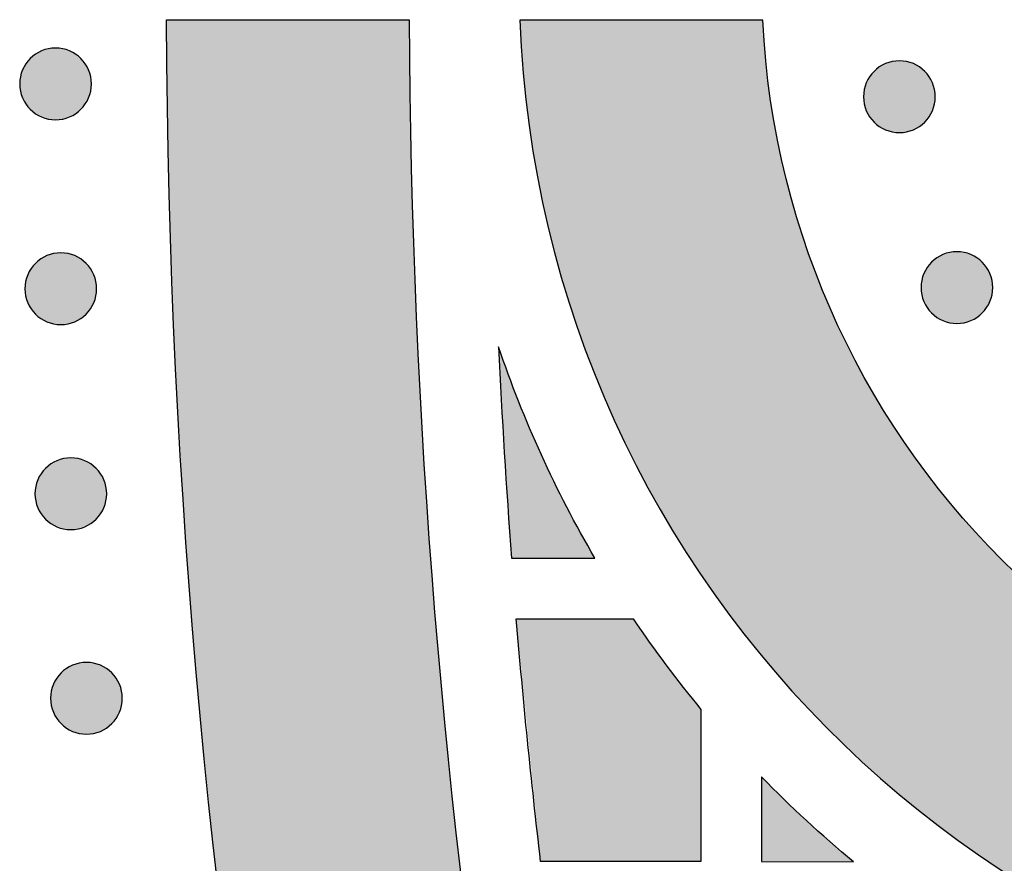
# Model space of a CAD drawing. Header units: millimetres. Extents: x -3873 to -97, y 912 to 4165.
# Tile 410 of 656: x -2050 to -2001, y 2865 to 2906. Entities that reach past the tile are written whole.
import ezdxf

# ---------------------------------------------------------------- set-up
doc = ezdxf.new("R2010")
doc.units = ezdxf.units.MM
doc.layers.add('pattern', color=7, linetype='Continuous', true_color=0x000000)

msp = doc.modelspace()

# ---------------------------------------------------------------- hatches: boundary and pattern name
at = {"layer": 'pattern'}
for points in [[(-2030.459, 2906.394), (-2030.363, 2899.21), (-2030.128, 2892.009), (-2029.755, 2884.794), (-2029.241, 2877.571), (-2028.587, 2870.343), (-2027.792, 2863.113), (-2026.854, 2855.887), (-2025.775, 2848.667), (-2024.554, 2841.46), (-2023.191, 2834.267), (-2021.686, 2827.095), (-2020.04, 2819.946), (-2018.253, 2812.826), (-2016.326, 2805.738), (-2014.261, 2798.686), (-2012.057, 2791.674), (-2009.716, 2784.707), (-2007.241, 2777.788), (-2004.631, 2770.922), (-2001.889, 2764.112), (-1999.017, 2757.362), (-1996.017, 2750.675), (-1992.89, 2744.056), (-1989.64, 2737.508), (-1986.268, 2731.035), (-1982.777, 2724.638), (-1979.169, 2718.323), (-1975.448, 2712.091), (-1971.616, 2705.947), (-1967.676, 2699.892), (-1963.631, 2693.93), (-1959.484, 2688.062), (-1958.474, 2686.147), (-1957.505, 2684.206), (-1956.58, 2682.24), (-1955.699, 2680.251), (-1954.863, 2678.24), (-1954.072, 2676.209), (-1953.329, 2674.159), (-1952.632, 2672.091), (-1951.983, 2670.009), (-1951.382, 2667.913), (-1950.83, 2665.804), (-1950.326, 2663.685), (-1949.872, 2661.557), (-1949.467, 2659.423), (-1949.112, 2657.283), (-1948.806, 2655.139), (-1954.209, 2661.565), (-1959.49, 2668.131), (-1964.644, 2674.833), (-1969.666, 2681.667), (-1974.552, 2688.63), (-1979.297, 2695.718), (-1983.895, 2702.927), (-1988.343, 2710.251), (-1992.637, 2717.687), (-1996.771, 2725.229), (-2000.743, 2732.872), (-2004.549, 2740.611), (-2008.186, 2748.441), (-2011.65, 2756.356), (-2014.938, 2764.35), (-2018.047, 2772.417), (-2020.976, 2780.552), (-2023.723, 2788.748), (-2026.284, 2796.999), (-2028.66, 2805.298), (-2030.848, 2813.641), (-2032.847, 2822.019), (-2034.658, 2830.428), (-2036.279, 2838.859), (-2037.71, 2847.308), (-2038.951, 2855.768), (-2040.003, 2864.232), (-2040.867, 2872.694), (-2041.543, 2881.149), (-2042.032, 2889.589), (-2042.337, 2898.01), (-2042.459, 2906.404)], [(-1932.112, 2906.308), (-1932.166, 2905.434), (-1932.239, 2904.554), (-1932.332, 2903.668), (-1932.446, 2902.777), (-1932.58, 2901.883), (-1932.736, 2900.984), (-1932.913, 2900.083), (-1933.112, 2899.18), (-1933.333, 2898.276), (-1933.577, 2897.37), (-1933.843, 2896.465), (-1934.132, 2895.561), (-1934.444, 2894.659), (-1934.78, 2893.759), (-1935.138, 2892.863), (-1935.52, 2891.971), (-1935.925, 2891.084), (-1936.353, 2890.203), (-1936.805, 2889.329), (-1937.279, 2888.463), (-1937.776, 2887.606), (-1938.296, 2886.758), (-1938.838, 2885.921), (-1939.403, 2885.095), (-1939.989, 2884.281), (-1940.596, 2883.481), (-1941.224, 2882.694), (-1941.873, 2881.922), (-1942.541, 2881.165), (-1943.229, 2880.425), (-1943.935, 2879.701), (-1944.66, 2878.995), (-1945.402, 2878.308), (-1946.16, 2877.639), (-1946.935, 2876.99), (-1947.725, 2876.362), (-1948.529, 2875.753), (-1949.347, 2875.166), (-1950.178, 2874.601), (-1951.02, 2874.057), (-1951.874, 2873.536), (-1952.738, 2873.037), (-1953.611, 2872.561), (-1954.492, 2872.109), (-1955.382, 2871.679), (-1956.277, 2871.273), (-1957.179, 2870.89), (-1958.085, 2870.531), (-1958.996, 2870.195), (-1959.909, 2869.883), (-1960.825, 2869.594), (-1961.742, 2869.329), (-1962.66, 2869.086), (-1963.578, 2868.867), (-1964.494, 2868.67), (-1965.409, 2868.495), (-1966.321, 2868.342), (-1967.23, 2868.212), (-1968.135, 2868.102), (-1969.035, 2868.014), (-1969.931, 2867.946), (-1970.82, 2867.898), (-1971.703, 2867.87), (-1972.578, 2867.861), (-1973.454, 2867.872), (-1974.337, 2867.901), (-1975.226, 2867.95), (-1976.121, 2868.02), (-1977.022, 2868.11), (-1977.926, 2868.221), (-1978.835, 2868.353), (-1979.747, 2868.507), (-1980.661, 2868.684), (-1981.578, 2868.882), (-1982.495, 2869.104), (-1983.412, 2869.348), (-1984.329, 2869.615), (-1985.244, 2869.905), (-1986.157, 2870.219), (-1987.067, 2870.556), (-1987.973, 2870.917), (-1988.874, 2871.301), (-1989.769, 2871.709), (-1990.657, 2872.14), (-1991.538, 2872.594), (-1992.41, 2873.072), (-1993.273, 2873.572), (-1994.126, 2874.095), (-1994.968, 2874.64), (-1995.797, 2875.207), (-1996.614, 2875.795), (-1997.417, 2876.405), (-1998.206, 2877.035), (-1998.98, 2877.685), (-1999.737, 2878.355), (-2000.478, 2879.044), (-2001.201, 2879.751), (-2001.906, 2880.476), (-2002.593, 2881.217), (-2003.26, 2881.975), (-2003.907, 2882.748), (-2004.534, 2883.536), (-2005.14, 2884.338), (-2005.724, 2885.153), (-2006.287, 2885.98), (-2006.828, 2886.818), (-2007.346, 2887.666), (-2007.842, 2888.525), (-2008.315, 2889.391), (-2008.765, 2890.266), (-2009.191, 2891.148), (-2009.595, 2892.035), (-2009.975, 2892.928), (-2010.332, 2893.825), (-2010.666, 2894.725), (-2010.976, 2895.628), (-2011.264, 2896.533), (-2011.529, 2897.438), (-2011.771, 2898.344), (-2011.99, 2899.249), (-2012.188, 2900.153), (-2012.363, 2901.054), (-2012.518, 2901.952), (-2012.65, 2902.847), (-2012.762, 2903.738), (-2012.854, 2904.624), (-2012.925, 2905.504), (-2012.977, 2906.379), (-2024.989, 2906.389), (-2024.934, 2905.248), (-2024.853, 2904.099), (-2024.746, 2902.942), (-2024.613, 2901.778), (-2024.452, 2900.609), (-2024.263, 2899.434), (-2024.047, 2898.256), (-2023.801, 2897.074), (-2023.526, 2895.89), (-2023.222, 2894.704), (-2022.888, 2893.518), (-2022.524, 2892.334), (-2022.129, 2891.151), (-2021.704, 2889.971), (-2021.249, 2888.795), (-2020.762, 2887.625), (-2020.246, 2886.461), (-2019.698, 2885.305), (-2019.12, 2884.157), (-2018.511, 2883.019), (-2017.872, 2881.893), (-2017.204, 2880.779), (-2016.505, 2879.678), (-2015.778, 2878.592), (-2015.021, 2877.522), (-2014.237, 2876.469), (-2013.425, 2875.434), (-2012.585, 2874.417), (-2011.72, 2873.421), (-2010.829, 2872.447), (-2009.913, 2871.494), (-2008.973, 2870.564), (-2008.009, 2869.659), (-2007.024, 2868.778), (-2006.017, 2867.923), (-2004.991, 2867.094), (-2003.945, 2866.292), (-2002.88, 2865.518), (-2001.799, 2864.772), (-2000.702, 2864.055), (-1999.591, 2863.368), (-1998.465, 2862.71), (-1997.328, 2862.082), (-1996.179, 2861.485), (-1995.02, 2860.918), (-1993.852, 2860.382), (-1992.676, 2859.877), (-1991.494, 2859.402), (-1990.307, 2858.959), (-1989.116, 2858.547), (-1987.921, 2858.165), (-1986.725, 2857.814), (-1985.527, 2857.493), (-1984.33, 2857.202), (-1983.135, 2856.941), (-1981.941, 2856.71), (-1980.751, 2856.507), (-1979.565, 2856.333), (-1978.385, 2856.187), (-1977.21, 2856.069), (-1976.043, 2855.978), (-1974.883, 2855.914), (-1973.731, 2855.875), (-1972.589, 2855.861), (-1971.447, 2855.873), (-1970.295, 2855.91), (-1969.135, 2855.972), (-1967.967, 2856.061), (-1966.793, 2856.177), (-1965.612, 2856.321), (-1964.426, 2856.493), (-1963.235, 2856.693), (-1962.041, 2856.923), (-1960.845, 2857.182), (-1959.648, 2857.47), (-1958.45, 2857.789), (-1957.253, 2858.138), (-1956.058, 2858.518), (-1954.865, 2858.928), (-1953.677, 2859.37), (-1952.494, 2859.842), (-1951.318, 2860.345), (-1950.149, 2860.879), (-1948.989, 2861.444), (-1947.839, 2862.039), (-1946.701, 2862.665), (-1945.574, 2863.321), (-1944.461, 2864.006), (-1943.363, 2864.721), (-1942.281, 2865.465), (-1941.215, 2866.237), (-1940.168, 2867.037), (-1939.14, 2867.864), (-1938.131, 2868.718), (-1937.145, 2869.597), (-1936.18, 2870.501), (-1935.238, 2871.429), (-1934.32, 2872.38), (-1933.427, 2873.353), (-1932.56, 2874.348), (-1931.719, 2875.362), (-1930.905, 2876.396), (-1930.119, 2877.448), (-1929.361, 2878.517), (-1928.631, 2879.602), (-1927.931, 2880.701), (-1927.26, 2881.814), (-1926.619, 2882.939), (-1926.009, 2884.076), (-1925.429, 2885.222), (-1924.879, 2886.378), (-1924.36, 2887.541), (-1923.872, 2888.71), (-1923.414, 2889.885), (-1922.987, 2891.064), (-1922.591, 2892.247), (-1922.224, 2893.431), (-1921.888, 2894.616), (-1921.582, 2895.801), (-1921.305, 2896.984), (-1921.057, 2898.166), (-1920.838, 2899.344), (-1920.648, 2900.518), (-1920.485, 2901.688), (-1920.349, 2902.851), (-1920.241, 2904.008), (-1920.158, 2905.157), (-1920.101, 2906.298)], [(-2046.696, 2901.973), (-2046.725, 2901.946), (-2046.754, 2901.918), (-2046.784, 2901.892), (-2046.814, 2901.865), (-2046.846, 2901.84), (-2046.878, 2901.815), (-2046.912, 2901.79), (-2046.946, 2901.766), (-2046.981, 2901.743), (-2047.017, 2901.72), (-2047.053, 2901.698), (-2047.09, 2901.677), (-2047.128, 2901.656), (-2047.167, 2901.636), (-2047.207, 2901.618), (-2047.247, 2901.6), (-2047.287, 2901.583), (-2047.329, 2901.567), (-2047.371, 2901.552), (-2047.413, 2901.538), (-2047.456, 2901.525), (-2047.5, 2901.513), (-2047.544, 2901.502), (-2047.588, 2901.492), (-2047.633, 2901.483), (-2047.678, 2901.475), (-2047.723, 2901.469), (-2047.768, 2901.464), (-2047.814, 2901.46), (-2047.86, 2901.457), (-2047.906, 2901.455), (-2047.952, 2901.454), (-2047.997, 2901.455), (-2048.043, 2901.457), (-2048.089, 2901.46), (-2048.135, 2901.464), (-2048.18, 2901.469), (-2048.225, 2901.476), (-2048.27, 2901.484), (-2048.315, 2901.492), (-2048.359, 2901.502), (-2048.403, 2901.513), (-2048.447, 2901.525), (-2048.49, 2901.539), (-2048.532, 2901.553), (-2048.574, 2901.568), (-2048.615, 2901.584), (-2048.656, 2901.601), (-2048.696, 2901.619), (-2048.736, 2901.638), (-2048.774, 2901.658), (-2048.812, 2901.678), (-2048.85, 2901.699), (-2048.886, 2901.721), (-2048.922, 2901.744), (-2048.957, 2901.768), (-2048.991, 2901.792), (-2049.024, 2901.816), (-2049.056, 2901.842), (-2049.088, 2901.867), (-2049.119, 2901.894), (-2049.149, 2901.92), (-2049.178, 2901.948), (-2049.206, 2901.975), (-2049.233, 2902.003), (-2049.26, 2902.032), (-2049.287, 2902.062), (-2049.313, 2902.093), (-2049.339, 2902.125), (-2049.364, 2902.157), (-2049.389, 2902.191), (-2049.413, 2902.225), (-2049.436, 2902.26), (-2049.459, 2902.295), (-2049.481, 2902.332), (-2049.502, 2902.369), (-2049.523, 2902.407), (-2049.542, 2902.446), (-2049.561, 2902.485), (-2049.579, 2902.525), (-2049.596, 2902.566), (-2049.612, 2902.608), (-2049.627, 2902.65), (-2049.641, 2902.692), (-2049.654, 2902.735), (-2049.666, 2902.778), (-2049.677, 2902.822), (-2049.687, 2902.867), (-2049.696, 2902.911), (-2049.703, 2902.956), (-2049.71, 2903.002), (-2049.715, 2903.047), (-2049.719, 2903.093), (-2049.722, 2903.138), (-2049.724, 2903.184), (-2049.724, 2903.23), (-2049.724, 2903.276), (-2049.722, 2903.322), (-2049.719, 2903.368), (-2049.715, 2903.414), (-2049.709, 2903.459), (-2049.703, 2903.504), (-2049.695, 2903.549), (-2049.686, 2903.594), (-2049.676, 2903.638), (-2049.665, 2903.682), (-2049.653, 2903.725), (-2049.64, 2903.768), (-2049.626, 2903.811), (-2049.611, 2903.853), (-2049.595, 2903.894), (-2049.578, 2903.935), (-2049.56, 2903.975), (-2049.541, 2904.014), (-2049.521, 2904.053), (-2049.501, 2904.091), (-2049.479, 2904.128), (-2049.457, 2904.165), (-2049.435, 2904.201), (-2049.411, 2904.235), (-2049.387, 2904.269), (-2049.362, 2904.303), (-2049.337, 2904.335), (-2049.311, 2904.367), (-2049.285, 2904.397), (-2049.258, 2904.427), (-2049.231, 2904.456), (-2049.204, 2904.484), (-2049.175, 2904.512), (-2049.146, 2904.539), (-2049.116, 2904.566), (-2049.086, 2904.592), (-2049.054, 2904.618), (-2049.022, 2904.643), (-2048.988, 2904.668), (-2048.954, 2904.692), (-2048.919, 2904.715), (-2048.883, 2904.738), (-2048.847, 2904.76), (-2048.81, 2904.781), (-2048.772, 2904.801), (-2048.733, 2904.821), (-2048.693, 2904.84), (-2048.653, 2904.858), (-2048.613, 2904.875), (-2048.571, 2904.891), (-2048.529, 2904.906), (-2048.487, 2904.92), (-2048.444, 2904.933), (-2048.4, 2904.945), (-2048.356, 2904.956), (-2048.312, 2904.966), (-2048.267, 2904.974), (-2048.222, 2904.982), (-2048.177, 2904.988), (-2048.132, 2904.994), (-2048.086, 2904.998), (-2048.04, 2905.001), (-2047.994, 2905.002), (-2047.948, 2905.003), (-2047.903, 2905.002), (-2047.857, 2905.001), (-2047.811, 2904.998), (-2047.765, 2904.993), (-2047.72, 2904.988), (-2047.675, 2904.982), (-2047.63, 2904.974), (-2047.585, 2904.965), (-2047.541, 2904.955), (-2047.497, 2904.944), (-2047.453, 2904.932), (-2047.41, 2904.919), (-2047.368, 2904.905), (-2047.326, 2904.89), (-2047.285, 2904.874), (-2047.244, 2904.856), (-2047.204, 2904.839), (-2047.164, 2904.82), (-2047.126, 2904.8), (-2047.088, 2904.779), (-2047.05, 2904.758), (-2047.014, 2904.736), (-2046.978, 2904.713), (-2046.943, 2904.69), (-2046.909, 2904.666), (-2046.876, 2904.641), (-2046.844, 2904.616), (-2046.812, 2904.59), (-2046.781, 2904.564), (-2046.751, 2904.537), (-2046.722, 2904.51), (-2046.694, 2904.482), (-2046.667, 2904.454), (-2046.64, 2904.425), (-2046.613, 2904.395), (-2046.587, 2904.364), (-2046.561, 2904.333), (-2046.536, 2904.3), (-2046.511, 2904.267), (-2046.487, 2904.233), (-2046.464, 2904.198), (-2046.441, 2904.162), (-2046.419, 2904.126), (-2046.398, 2904.088), (-2046.377, 2904.05), (-2046.358, 2904.012), (-2046.339, 2903.972), (-2046.321, 2903.932), (-2046.304, 2903.891), (-2046.288, 2903.85), (-2046.273, 2903.808), (-2046.259, 2903.765), (-2046.246, 2903.722), (-2046.234, 2903.679), (-2046.223, 2903.635), (-2046.213, 2903.591), (-2046.204, 2903.546), (-2046.197, 2903.501), (-2046.19, 2903.456), (-2046.185, 2903.41), (-2046.181, 2903.365), (-2046.178, 2903.319), (-2046.176, 2903.273), (-2046.176, 2903.227), (-2046.176, 2903.181), (-2046.178, 2903.135), (-2046.181, 2903.09), (-2046.185, 2903.044), (-2046.191, 2902.999), (-2046.197, 2902.953), (-2046.205, 2902.908), (-2046.214, 2902.864), (-2046.224, 2902.819), (-2046.235, 2902.775), (-2046.247, 2902.732), (-2046.26, 2902.689), (-2046.274, 2902.647), (-2046.289, 2902.605), (-2046.305, 2902.563), (-2046.322, 2902.523), (-2046.34, 2902.483), (-2046.359, 2902.443), (-2046.379, 2902.404), (-2046.399, 2902.366), (-2046.421, 2902.329), (-2046.443, 2902.293), (-2046.465, 2902.257), (-2046.489, 2902.222), (-2046.513, 2902.188), (-2046.538, 2902.155), (-2046.563, 2902.122), (-2046.589, 2902.091), (-2046.615, 2902.06), (-2046.642, 2902.03), (-2046.669, 2902.001)], [(-2004.969, 2901.34), (-2004.997, 2901.313), (-2005.026, 2901.286), (-2005.056, 2901.259), (-2005.087, 2901.233), (-2005.118, 2901.207), (-2005.151, 2901.182), (-2005.184, 2901.157), (-2005.218, 2901.133), (-2005.253, 2901.11), (-2005.289, 2901.087), (-2005.326, 2901.065), (-2005.363, 2901.044), (-2005.401, 2901.024), (-2005.44, 2901.004), (-2005.479, 2900.985), (-2005.519, 2900.967), (-2005.56, 2900.95), (-2005.601, 2900.934), (-2005.643, 2900.919), (-2005.686, 2900.905), (-2005.729, 2900.892), (-2005.772, 2900.88), (-2005.816, 2900.869), (-2005.86, 2900.859), (-2005.905, 2900.851), (-2005.95, 2900.843), (-2005.995, 2900.836), (-2006.041, 2900.831), (-2006.086, 2900.827), (-2006.132, 2900.824), (-2006.178, 2900.822), (-2006.224, 2900.822), (-2006.27, 2900.823), (-2006.316, 2900.824), (-2006.362, 2900.827), (-2006.407, 2900.832), (-2006.453, 2900.837), (-2006.498, 2900.843), (-2006.543, 2900.851), (-2006.588, 2900.86), (-2006.632, 2900.87), (-2006.676, 2900.881), (-2006.719, 2900.893), (-2006.762, 2900.906), (-2006.805, 2900.92), (-2006.846, 2900.935), (-2006.888, 2900.951), (-2006.929, 2900.968), (-2006.969, 2900.986), (-2007.008, 2901.005), (-2007.047, 2901.025), (-2007.085, 2901.046), (-2007.122, 2901.067), (-2007.158, 2901.089), (-2007.194, 2901.112), (-2007.229, 2901.135), (-2007.263, 2901.159), (-2007.296, 2901.184), (-2007.329, 2901.209), (-2007.36, 2901.235), (-2007.391, 2901.261), (-2007.421, 2901.288), (-2007.45, 2901.315), (-2007.478, 2901.343), (-2007.506, 2901.371), (-2007.533, 2901.4), (-2007.559, 2901.43), (-2007.586, 2901.461), (-2007.611, 2901.492), (-2007.637, 2901.525), (-2007.661, 2901.558), (-2007.685, 2901.592), (-2007.709, 2901.627), (-2007.731, 2901.663), (-2007.753, 2901.699), (-2007.775, 2901.737), (-2007.795, 2901.775), (-2007.815, 2901.813), (-2007.833, 2901.853), (-2007.851, 2901.893), (-2007.868, 2901.934), (-2007.884, 2901.975), (-2007.9, 2902.017), (-2007.914, 2902.059), (-2007.927, 2902.102), (-2007.939, 2902.146), (-2007.95, 2902.19), (-2007.959, 2902.234), (-2007.968, 2902.279), (-2007.976, 2902.324), (-2007.982, 2902.369), (-2007.987, 2902.414), (-2007.991, 2902.46), (-2007.994, 2902.506), (-2007.996, 2902.552), (-2007.997, 2902.598), (-2007.996, 2902.644), (-2007.994, 2902.69), (-2007.991, 2902.735), (-2007.987, 2902.781), (-2007.982, 2902.826), (-2007.975, 2902.872), (-2007.968, 2902.917), (-2007.959, 2902.961), (-2007.949, 2903.006), (-2007.938, 2903.049), (-2007.926, 2903.093), (-2007.913, 2903.136), (-2007.898, 2903.178), (-2007.883, 2903.22), (-2007.867, 2903.262), (-2007.85, 2903.302), (-2007.832, 2903.342), (-2007.813, 2903.382), (-2007.794, 2903.421), (-2007.773, 2903.459), (-2007.752, 2903.496), (-2007.73, 2903.532), (-2007.707, 2903.568), (-2007.684, 2903.603), (-2007.659, 2903.637), (-2007.635, 2903.67), (-2007.609, 2903.703), (-2007.584, 2903.734), (-2007.557, 2903.765), (-2007.531, 2903.795), (-2007.504, 2903.824), (-2007.476, 2903.852), (-2007.448, 2903.879), (-2007.419, 2903.907), (-2007.389, 2903.933), (-2007.358, 2903.959), (-2007.326, 2903.985), (-2007.294, 2904.01), (-2007.261, 2904.035), (-2007.227, 2904.059), (-2007.192, 2904.082), (-2007.156, 2904.105), (-2007.119, 2904.127), (-2007.082, 2904.148), (-2007.044, 2904.169), (-2007.005, 2904.188), (-2006.966, 2904.207), (-2006.926, 2904.225), (-2006.885, 2904.242), (-2006.844, 2904.258), (-2006.802, 2904.273), (-2006.759, 2904.287), (-2006.716, 2904.3), (-2006.673, 2904.312), (-2006.629, 2904.323), (-2006.584, 2904.333), (-2006.54, 2904.342), (-2006.495, 2904.349), (-2006.45, 2904.356), (-2006.404, 2904.361), (-2006.358, 2904.365), (-2006.313, 2904.368), (-2006.267, 2904.37), (-2006.221, 2904.37), (-2006.175, 2904.37), (-2006.129, 2904.368), (-2006.083, 2904.365), (-2006.038, 2904.361), (-2005.992, 2904.355), (-2005.947, 2904.349), (-2005.902, 2904.341), (-2005.857, 2904.333), (-2005.813, 2904.323), (-2005.769, 2904.312), (-2005.726, 2904.3), (-2005.683, 2904.286), (-2005.64, 2904.272), (-2005.598, 2904.257), (-2005.557, 2904.241), (-2005.516, 2904.224), (-2005.476, 2904.206), (-2005.437, 2904.187), (-2005.398, 2904.167), (-2005.36, 2904.147), (-2005.323, 2904.126), (-2005.286, 2904.103), (-2005.251, 2904.081), (-2005.216, 2904.057), (-2005.182, 2904.033), (-2005.148, 2904.009), (-2005.116, 2903.983), (-2005.084, 2903.957), (-2005.054, 2903.931), (-2005.024, 2903.904), (-2004.995, 2903.877), (-2004.967, 2903.85), (-2004.939, 2903.822), (-2004.912, 2903.792), (-2004.885, 2903.763), (-2004.859, 2903.732), (-2004.833, 2903.7), (-2004.808, 2903.668), (-2004.784, 2903.634), (-2004.76, 2903.6), (-2004.736, 2903.565), (-2004.713, 2903.53), (-2004.692, 2903.493), (-2004.67, 2903.456), (-2004.65, 2903.418), (-2004.63, 2903.379), (-2004.611, 2903.34), (-2004.593, 2903.299), (-2004.576, 2903.259), (-2004.56, 2903.217), (-2004.545, 2903.175), (-2004.531, 2903.133), (-2004.518, 2903.09), (-2004.506, 2903.046), (-2004.495, 2903.003), (-2004.485, 2902.958), (-2004.477, 2902.914), (-2004.469, 2902.869), (-2004.463, 2902.823), (-2004.457, 2902.778), (-2004.453, 2902.732), (-2004.45, 2902.686), (-2004.449, 2902.641), (-2004.448, 2902.595), (-2004.449, 2902.549), (-2004.451, 2902.503), (-2004.454, 2902.457), (-2004.458, 2902.411), (-2004.463, 2902.366), (-2004.47, 2902.321), (-2004.477, 2902.276), (-2004.486, 2902.231), (-2004.496, 2902.187), (-2004.507, 2902.143), (-2004.519, 2902.099), (-2004.532, 2902.056), (-2004.546, 2902.014), (-2004.561, 2901.972), (-2004.578, 2901.931), (-2004.595, 2901.89), (-2004.613, 2901.85), (-2004.632, 2901.811), (-2004.651, 2901.772), (-2004.672, 2901.734), (-2004.693, 2901.697), (-2004.715, 2901.66), (-2004.738, 2901.624), (-2004.761, 2901.59), (-2004.785, 2901.555), (-2004.81, 2901.522), (-2004.835, 2901.49), (-2004.861, 2901.458), (-2004.887, 2901.427), (-2004.914, 2901.398), (-2004.941, 2901.369)], [(-2046.439, 2891.849), (-2046.467, 2891.822), (-2046.496, 2891.795), (-2046.526, 2891.768), (-2046.557, 2891.742), (-2046.588, 2891.716), (-2046.621, 2891.691), (-2046.654, 2891.666), (-2046.688, 2891.642), (-2046.723, 2891.619), (-2046.759, 2891.596), (-2046.795, 2891.574), (-2046.833, 2891.553), (-2046.871, 2891.532), (-2046.91, 2891.513), (-2046.949, 2891.494), (-2046.989, 2891.476), (-2047.03, 2891.459), (-2047.071, 2891.443), (-2047.113, 2891.428), (-2047.156, 2891.414), (-2047.199, 2891.401), (-2047.242, 2891.389), (-2047.286, 2891.378), (-2047.33, 2891.368), (-2047.375, 2891.359), (-2047.42, 2891.352), (-2047.465, 2891.345), (-2047.511, 2891.34), (-2047.556, 2891.336), (-2047.602, 2891.333), (-2047.648, 2891.331), (-2047.694, 2891.331), (-2047.74, 2891.331), (-2047.786, 2891.333), (-2047.831, 2891.336), (-2047.877, 2891.34), (-2047.923, 2891.346), (-2047.968, 2891.352), (-2048.013, 2891.36), (-2048.057, 2891.369), (-2048.102, 2891.378), (-2048.146, 2891.389), (-2048.189, 2891.402), (-2048.232, 2891.415), (-2048.275, 2891.429), (-2048.316, 2891.444), (-2048.358, 2891.46), (-2048.398, 2891.477), (-2048.439, 2891.495), (-2048.478, 2891.514), (-2048.517, 2891.534), (-2048.555, 2891.554), (-2048.592, 2891.576), (-2048.628, 2891.598), (-2048.664, 2891.62), (-2048.699, 2891.644), (-2048.733, 2891.668), (-2048.766, 2891.693), (-2048.799, 2891.718), (-2048.83, 2891.744), (-2048.861, 2891.77), (-2048.891, 2891.797), (-2048.92, 2891.824), (-2048.948, 2891.851), (-2048.976, 2891.88), (-2049.003, 2891.909), (-2049.029, 2891.939), (-2049.056, 2891.969), (-2049.081, 2892.001), (-2049.107, 2892.033), (-2049.131, 2892.067), (-2049.155, 2892.101), (-2049.179, 2892.136), (-2049.201, 2892.171), (-2049.223, 2892.208), (-2049.245, 2892.245), (-2049.265, 2892.283), (-2049.285, 2892.322), (-2049.303, 2892.362), (-2049.321, 2892.402), (-2049.338, 2892.442), (-2049.354, 2892.484), (-2049.369, 2892.526), (-2049.384, 2892.568), (-2049.397, 2892.611), (-2049.409, 2892.655), (-2049.419, 2892.699), (-2049.429, 2892.743), (-2049.438, 2892.788), (-2049.446, 2892.833), (-2049.452, 2892.878), (-2049.457, 2892.923), (-2049.461, 2892.969), (-2049.464, 2893.015), (-2049.466, 2893.061), (-2049.467, 2893.106), (-2049.466, 2893.152), (-2049.464, 2893.198), (-2049.461, 2893.244), (-2049.457, 2893.29), (-2049.452, 2893.335), (-2049.445, 2893.38), (-2049.437, 2893.425), (-2049.429, 2893.47), (-2049.419, 2893.514), (-2049.408, 2893.558), (-2049.396, 2893.602), (-2049.383, 2893.645), (-2049.368, 2893.687), (-2049.353, 2893.729), (-2049.337, 2893.77), (-2049.32, 2893.811), (-2049.302, 2893.851), (-2049.283, 2893.891), (-2049.264, 2893.929), (-2049.243, 2893.967), (-2049.222, 2894.004), (-2049.2, 2894.041), (-2049.177, 2894.077), (-2049.153, 2894.112), (-2049.129, 2894.146), (-2049.105, 2894.179), (-2049.079, 2894.211), (-2049.054, 2894.243), (-2049.027, 2894.274), (-2049.001, 2894.304), (-2048.973, 2894.333), (-2048.946, 2894.361), (-2048.918, 2894.388), (-2048.889, 2894.415), (-2048.859, 2894.442), (-2048.828, 2894.468), (-2048.796, 2894.494), (-2048.764, 2894.519), (-2048.731, 2894.544), (-2048.696, 2894.568), (-2048.662, 2894.591), (-2048.626, 2894.614), (-2048.589, 2894.636), (-2048.552, 2894.657), (-2048.514, 2894.678), (-2048.475, 2894.697), (-2048.436, 2894.716), (-2048.396, 2894.734), (-2048.355, 2894.751), (-2048.314, 2894.767), (-2048.272, 2894.782), (-2048.229, 2894.796), (-2048.186, 2894.809), (-2048.143, 2894.821), (-2048.099, 2894.832), (-2048.054, 2894.842), (-2048.01, 2894.851), (-2047.965, 2894.858), (-2047.92, 2894.865), (-2047.874, 2894.87), (-2047.828, 2894.874), (-2047.783, 2894.877), (-2047.737, 2894.879), (-2047.691, 2894.879), (-2047.645, 2894.879), (-2047.599, 2894.877), (-2047.553, 2894.874), (-2047.508, 2894.87), (-2047.462, 2894.864), (-2047.417, 2894.858), (-2047.372, 2894.85), (-2047.327, 2894.841), (-2047.283, 2894.831), (-2047.239, 2894.82), (-2047.196, 2894.808), (-2047.153, 2894.795), (-2047.11, 2894.781), (-2047.068, 2894.766), (-2047.027, 2894.75), (-2046.986, 2894.733), (-2046.946, 2894.715), (-2046.907, 2894.696), (-2046.868, 2894.676), (-2046.83, 2894.656), (-2046.793, 2894.634), (-2046.756, 2894.612), (-2046.721, 2894.589), (-2046.686, 2894.566), (-2046.652, 2894.542), (-2046.618, 2894.517), (-2046.586, 2894.492), (-2046.554, 2894.466), (-2046.524, 2894.44), (-2046.494, 2894.413), (-2046.465, 2894.386), (-2046.437, 2894.358), (-2046.409, 2894.33), (-2046.382, 2894.301), (-2046.355, 2894.271), (-2046.329, 2894.241), (-2046.303, 2894.209), (-2046.278, 2894.176), (-2046.254, 2894.143), (-2046.23, 2894.109), (-2046.206, 2894.074), (-2046.183, 2894.038), (-2046.161, 2894.002), (-2046.14, 2893.965), (-2046.12, 2893.927), (-2046.1, 2893.888), (-2046.081, 2893.848), (-2046.063, 2893.808), (-2046.046, 2893.767), (-2046.03, 2893.726), (-2046.015, 2893.684), (-2046.001, 2893.642), (-2045.988, 2893.599), (-2045.976, 2893.555), (-2045.965, 2893.511), (-2045.955, 2893.467), (-2045.947, 2893.422), (-2045.939, 2893.377), (-2045.933, 2893.332), (-2045.927, 2893.287), (-2045.923, 2893.241), (-2045.92, 2893.195), (-2045.919, 2893.149), (-2045.918, 2893.103), (-2045.919, 2893.057), (-2045.921, 2893.012), (-2045.924, 2892.966), (-2045.928, 2892.92), (-2045.933, 2892.875), (-2045.94, 2892.829), (-2045.947, 2892.784), (-2045.956, 2892.74), (-2045.966, 2892.696), (-2045.977, 2892.652), (-2045.989, 2892.608), (-2046.002, 2892.565), (-2046.016, 2892.523), (-2046.031, 2892.481), (-2046.048, 2892.44), (-2046.065, 2892.399), (-2046.083, 2892.359), (-2046.101, 2892.319), (-2046.121, 2892.281), (-2046.142, 2892.243), (-2046.163, 2892.205), (-2046.185, 2892.169), (-2046.208, 2892.133), (-2046.231, 2892.098), (-2046.255, 2892.064), (-2046.28, 2892.031), (-2046.305, 2891.998), (-2046.331, 2891.967), (-2046.357, 2891.936), (-2046.384, 2891.906), (-2046.411, 2891.877)], [(-2002.124, 2891.904), (-2002.152, 2891.877), (-2002.181, 2891.85), (-2002.211, 2891.823), (-2002.242, 2891.797), (-2002.273, 2891.771), (-2002.306, 2891.746), (-2002.339, 2891.721), (-2002.373, 2891.697), (-2002.408, 2891.674), (-2002.444, 2891.651), (-2002.48, 2891.629), (-2002.518, 2891.608), (-2002.556, 2891.587), (-2002.594, 2891.568), (-2002.634, 2891.549), (-2002.674, 2891.531), (-2002.715, 2891.514), (-2002.756, 2891.498), (-2002.798, 2891.483), (-2002.84, 2891.469), (-2002.883, 2891.456), (-2002.927, 2891.444), (-2002.971, 2891.433), (-2003.015, 2891.423), (-2003.06, 2891.414), (-2003.105, 2891.407), (-2003.15, 2891.4), (-2003.196, 2891.395), (-2003.241, 2891.391), (-2003.287, 2891.388), (-2003.333, 2891.386), (-2003.379, 2891.386), (-2003.425, 2891.386), (-2003.471, 2891.388), (-2003.516, 2891.391), (-2003.562, 2891.395), (-2003.607, 2891.401), (-2003.653, 2891.407), (-2003.698, 2891.415), (-2003.742, 2891.424), (-2003.787, 2891.434), (-2003.83, 2891.445), (-2003.874, 2891.457), (-2003.917, 2891.47), (-2003.959, 2891.484), (-2004.001, 2891.499), (-2004.043, 2891.515), (-2004.083, 2891.532), (-2004.123, 2891.55), (-2004.163, 2891.569), (-2004.202, 2891.589), (-2004.24, 2891.609), (-2004.277, 2891.631), (-2004.313, 2891.653), (-2004.349, 2891.675), (-2004.384, 2891.699), (-2004.418, 2891.723), (-2004.451, 2891.748), (-2004.484, 2891.773), (-2004.515, 2891.799), (-2004.546, 2891.825), (-2004.576, 2891.852), (-2004.605, 2891.879), (-2004.633, 2891.906), (-2004.66, 2891.935), (-2004.688, 2891.964), (-2004.714, 2891.994), (-2004.74, 2892.024), (-2004.766, 2892.056), (-2004.791, 2892.088), (-2004.816, 2892.122), (-2004.84, 2892.156), (-2004.863, 2892.191), (-2004.886, 2892.227), (-2004.908, 2892.263), (-2004.929, 2892.3), (-2004.95, 2892.338), (-2004.969, 2892.377), (-2004.988, 2892.417), (-2005.006, 2892.457), (-2005.023, 2892.497), (-2005.039, 2892.539), (-2005.054, 2892.581), (-2005.068, 2892.623), (-2005.081, 2892.666), (-2005.093, 2892.71), (-2005.104, 2892.754), (-2005.114, 2892.798), (-2005.123, 2892.843), (-2005.13, 2892.888), (-2005.137, 2892.933), (-2005.142, 2892.978), (-2005.146, 2893.024), (-2005.149, 2893.07), (-2005.151, 2893.116), (-2005.152, 2893.162), (-2005.151, 2893.207), (-2005.149, 2893.253), (-2005.146, 2893.299), (-2005.142, 2893.345), (-2005.137, 2893.39), (-2005.13, 2893.435), (-2005.122, 2893.48), (-2005.114, 2893.525), (-2005.104, 2893.569), (-2005.093, 2893.613), (-2005.081, 2893.657), (-2005.067, 2893.7), (-2005.053, 2893.742), (-2005.038, 2893.784), (-2005.022, 2893.825), (-2005.005, 2893.866), (-2004.987, 2893.906), (-2004.968, 2893.946), (-2004.948, 2893.984), (-2004.928, 2894.022), (-2004.907, 2894.06), (-2004.885, 2894.096), (-2004.862, 2894.132), (-2004.838, 2894.167), (-2004.814, 2894.201), (-2004.79, 2894.234), (-2004.764, 2894.266), (-2004.739, 2894.298), (-2004.712, 2894.329), (-2004.685, 2894.359), (-2004.658, 2894.388), (-2004.631, 2894.416), (-2004.603, 2894.443), (-2004.574, 2894.47), (-2004.544, 2894.497), (-2004.513, 2894.523), (-2004.481, 2894.549), (-2004.449, 2894.574), (-2004.415, 2894.599), (-2004.381, 2894.623), (-2004.346, 2894.646), (-2004.311, 2894.669), (-2004.274, 2894.691), (-2004.237, 2894.712), (-2004.199, 2894.733), (-2004.16, 2894.752), (-2004.121, 2894.771), (-2004.081, 2894.789), (-2004.04, 2894.806), (-2003.998, 2894.822), (-2003.956, 2894.837), (-2003.914, 2894.851), (-2003.871, 2894.864), (-2003.827, 2894.876), (-2003.784, 2894.887), (-2003.739, 2894.897), (-2003.695, 2894.906), (-2003.65, 2894.913), (-2003.604, 2894.92), (-2003.559, 2894.925), (-2003.513, 2894.929), (-2003.467, 2894.932), (-2003.422, 2894.934), (-2003.376, 2894.934), (-2003.33, 2894.934), (-2003.284, 2894.932), (-2003.238, 2894.929), (-2003.192, 2894.925), (-2003.147, 2894.919), (-2003.102, 2894.913), (-2003.057, 2894.905), (-2003.012, 2894.896), (-2002.968, 2894.886), (-2002.924, 2894.875), (-2002.881, 2894.863), (-2002.838, 2894.85), (-2002.795, 2894.836), (-2002.753, 2894.821), (-2002.712, 2894.805), (-2002.671, 2894.788), (-2002.631, 2894.77), (-2002.592, 2894.751), (-2002.553, 2894.731), (-2002.515, 2894.711), (-2002.478, 2894.689), (-2002.441, 2894.667), (-2002.405, 2894.644), (-2002.371, 2894.621), (-2002.336, 2894.597), (-2002.303, 2894.572), (-2002.271, 2894.547), (-2002.239, 2894.521), (-2002.208, 2894.495), (-2002.179, 2894.468), (-2002.15, 2894.441), (-2002.122, 2894.413), (-2002.094, 2894.385), (-2002.067, 2894.356), (-2002.04, 2894.326), (-2002.014, 2894.296), (-2001.988, 2894.264), (-2001.963, 2894.231), (-2001.938, 2894.198), (-2001.914, 2894.164), (-2001.891, 2894.129), (-2001.868, 2894.093), (-2001.846, 2894.057), (-2001.825, 2894.02), (-2001.805, 2893.982), (-2001.785, 2893.943), (-2001.766, 2893.903), (-2001.748, 2893.863), (-2001.731, 2893.823), (-2001.715, 2893.781), (-2001.7, 2893.739), (-2001.686, 2893.697), (-2001.673, 2893.654), (-2001.661, 2893.61), (-2001.65, 2893.566), (-2001.64, 2893.522), (-2001.632, 2893.477), (-2001.624, 2893.432), (-2001.618, 2893.387), (-2001.612, 2893.342), (-2001.608, 2893.296), (-2001.605, 2893.25), (-2001.603, 2893.204), (-2001.603, 2893.158), (-2001.604, 2893.112), (-2001.605, 2893.067), (-2001.608, 2893.021), (-2001.613, 2892.975), (-2001.618, 2892.93), (-2001.624, 2892.884), (-2001.632, 2892.84), (-2001.641, 2892.795), (-2001.651, 2892.751), (-2001.662, 2892.707), (-2001.674, 2892.663), (-2001.687, 2892.62), (-2001.701, 2892.578), (-2001.716, 2892.536), (-2001.732, 2892.495), (-2001.749, 2892.454), (-2001.767, 2892.414), (-2001.786, 2892.374), (-2001.806, 2892.336), (-2001.827, 2892.298), (-2001.848, 2892.26), (-2001.87, 2892.224), (-2001.893, 2892.188), (-2001.916, 2892.153), (-2001.94, 2892.119), (-2001.965, 2892.086), (-2001.99, 2892.054), (-2002.016, 2892.022), (-2002.042, 2891.991), (-2002.069, 2891.961), (-2002.096, 2891.932)], [(-2025.403, 2879.791), (-2021.275, 2879.788), (-2021.986, 2881.037), (-2022.665, 2882.304), (-2023.312, 2883.59), (-2023.927, 2884.892), (-2024.508, 2886.209), (-2025.055, 2887.541), (-2025.567, 2888.884), (-2026.045, 2890.24)], [(-2045.941, 2881.714), (-2045.97, 2881.686), (-2045.999, 2881.659), (-2046.029, 2881.632), (-2046.059, 2881.606), (-2046.091, 2881.58), (-2046.123, 2881.555), (-2046.157, 2881.531), (-2046.191, 2881.507), (-2046.226, 2881.483), (-2046.262, 2881.461), (-2046.298, 2881.439), (-2046.335, 2881.417), (-2046.373, 2881.397), (-2046.412, 2881.377), (-2046.452, 2881.358), (-2046.492, 2881.34), (-2046.532, 2881.323), (-2046.574, 2881.307), (-2046.616, 2881.292), (-2046.658, 2881.278), (-2046.701, 2881.265), (-2046.745, 2881.253), (-2046.789, 2881.242), (-2046.833, 2881.232), (-2046.878, 2881.224), (-2046.923, 2881.216), (-2046.968, 2881.21), (-2047.013, 2881.204), (-2047.059, 2881.2), (-2047.105, 2881.197), (-2047.151, 2881.196), (-2047.196, 2881.195), (-2047.242, 2881.196), (-2047.288, 2881.198), (-2047.334, 2881.201), (-2047.38, 2881.205), (-2047.425, 2881.21), (-2047.47, 2881.217), (-2047.515, 2881.224), (-2047.56, 2881.233), (-2047.604, 2881.243), (-2047.648, 2881.254), (-2047.692, 2881.266), (-2047.735, 2881.279), (-2047.777, 2881.293), (-2047.819, 2881.309), (-2047.86, 2881.325), (-2047.901, 2881.342), (-2047.941, 2881.36), (-2047.981, 2881.379), (-2048.019, 2881.398), (-2048.057, 2881.419), (-2048.095, 2881.44), (-2048.131, 2881.462), (-2048.167, 2881.485), (-2048.202, 2881.508), (-2048.236, 2881.532), (-2048.269, 2881.557), (-2048.301, 2881.582), (-2048.333, 2881.608), (-2048.364, 2881.634), (-2048.394, 2881.661), (-2048.423, 2881.688), (-2048.451, 2881.716), (-2048.478, 2881.744), (-2048.505, 2881.773), (-2048.532, 2881.803), (-2048.558, 2881.834), (-2048.584, 2881.865), (-2048.609, 2881.898), (-2048.634, 2881.931), (-2048.658, 2881.965), (-2048.681, 2882), (-2048.704, 2882.036), (-2048.726, 2882.073), (-2048.747, 2882.11), (-2048.768, 2882.148), (-2048.787, 2882.187), (-2048.806, 2882.226), (-2048.824, 2882.266), (-2048.841, 2882.307), (-2048.857, 2882.348), (-2048.872, 2882.39), (-2048.886, 2882.433), (-2048.899, 2882.476), (-2048.911, 2882.519), (-2048.922, 2882.563), (-2048.932, 2882.607), (-2048.941, 2882.652), (-2048.948, 2882.697), (-2048.955, 2882.742), (-2048.96, 2882.788), (-2048.964, 2882.833), (-2048.967, 2882.879), (-2048.969, 2882.925), (-2048.969, 2882.971), (-2048.969, 2883.017), (-2048.967, 2883.063), (-2048.964, 2883.109), (-2048.96, 2883.154), (-2048.954, 2883.2), (-2048.948, 2883.245), (-2048.94, 2883.29), (-2048.931, 2883.335), (-2048.921, 2883.379), (-2048.91, 2883.423), (-2048.898, 2883.466), (-2048.885, 2883.509), (-2048.871, 2883.552), (-2048.856, 2883.594), (-2048.84, 2883.635), (-2048.823, 2883.676), (-2048.805, 2883.716), (-2048.786, 2883.755), (-2048.766, 2883.794), (-2048.746, 2883.832), (-2048.724, 2883.869), (-2048.702, 2883.905), (-2048.679, 2883.941), (-2048.656, 2883.976), (-2048.632, 2884.01), (-2048.607, 2884.043), (-2048.582, 2884.076), (-2048.556, 2884.107), (-2048.53, 2884.138), (-2048.503, 2884.168), (-2048.476, 2884.197), (-2048.448, 2884.225), (-2048.42, 2884.253), (-2048.391, 2884.28), (-2048.361, 2884.306), (-2048.331, 2884.333), (-2048.299, 2884.358), (-2048.266, 2884.384), (-2048.233, 2884.408), (-2048.199, 2884.432), (-2048.164, 2884.456), (-2048.128, 2884.478), (-2048.092, 2884.5), (-2048.055, 2884.522), (-2048.017, 2884.542), (-2047.978, 2884.562), (-2047.938, 2884.58), (-2047.898, 2884.598), (-2047.857, 2884.615), (-2047.816, 2884.631), (-2047.774, 2884.647), (-2047.732, 2884.661), (-2047.689, 2884.674), (-2047.645, 2884.686), (-2047.601, 2884.697), (-2047.557, 2884.706), (-2047.512, 2884.715), (-2047.467, 2884.723), (-2047.422, 2884.729), (-2047.377, 2884.734), (-2047.331, 2884.739), (-2047.285, 2884.741), (-2047.239, 2884.743), (-2047.193, 2884.744), (-2047.147, 2884.743), (-2047.102, 2884.741), (-2047.056, 2884.738), (-2047.01, 2884.734), (-2046.965, 2884.729), (-2046.919, 2884.722), (-2046.874, 2884.715), (-2046.83, 2884.706), (-2046.786, 2884.696), (-2046.742, 2884.685), (-2046.698, 2884.673), (-2046.655, 2884.66), (-2046.613, 2884.646), (-2046.571, 2884.63), (-2046.53, 2884.614), (-2046.489, 2884.597), (-2046.449, 2884.579), (-2046.409, 2884.56), (-2046.371, 2884.541), (-2046.333, 2884.52), (-2046.295, 2884.499), (-2046.259, 2884.477), (-2046.223, 2884.454), (-2046.188, 2884.431), (-2046.154, 2884.406), (-2046.121, 2884.382), (-2046.089, 2884.357), (-2046.057, 2884.331), (-2046.026, 2884.304), (-2045.996, 2884.278), (-2045.967, 2884.251), (-2045.939, 2884.223), (-2045.912, 2884.195), (-2045.885, 2884.166), (-2045.858, 2884.136), (-2045.832, 2884.105), (-2045.806, 2884.073), (-2045.781, 2884.041), (-2045.756, 2884.008), (-2045.732, 2883.974), (-2045.709, 2883.939), (-2045.686, 2883.903), (-2045.664, 2883.866), (-2045.643, 2883.829), (-2045.622, 2883.791), (-2045.603, 2883.752), (-2045.584, 2883.713), (-2045.566, 2883.673), (-2045.549, 2883.632), (-2045.533, 2883.591), (-2045.518, 2883.549), (-2045.504, 2883.506), (-2045.491, 2883.463), (-2045.479, 2883.42), (-2045.468, 2883.376), (-2045.458, 2883.332), (-2045.449, 2883.287), (-2045.442, 2883.242), (-2045.435, 2883.197), (-2045.43, 2883.151), (-2045.426, 2883.105), (-2045.423, 2883.06), (-2045.421, 2883.014), (-2045.421, 2882.968), (-2045.421, 2882.922), (-2045.423, 2882.876), (-2045.426, 2882.83), (-2045.43, 2882.785), (-2045.436, 2882.739), (-2045.442, 2882.694), (-2045.45, 2882.649), (-2045.459, 2882.604), (-2045.469, 2882.56), (-2045.48, 2882.516), (-2045.492, 2882.473), (-2045.505, 2882.43), (-2045.519, 2882.387), (-2045.534, 2882.345), (-2045.55, 2882.304), (-2045.567, 2882.263), (-2045.585, 2882.223), (-2045.604, 2882.184), (-2045.624, 2882.145), (-2045.644, 2882.107), (-2045.666, 2882.07), (-2045.688, 2882.033), (-2045.71, 2881.998), (-2045.734, 2881.963), (-2045.758, 2881.929), (-2045.783, 2881.895), (-2045.808, 2881.863), (-2045.834, 2881.831), (-2045.86, 2881.801), (-2045.887, 2881.771), (-2045.914, 2881.742)], [(-2025.164, 2876.791), (-2019.387, 2876.786), (-2018.591, 2875.635), (-2017.766, 2874.504), (-2016.913, 2873.393), (-2016.034, 2872.305), (-2016.04, 2864.783), (-2023.962, 2864.79)], [(-2045.17, 2871.601), (-2045.198, 2871.573), (-2045.227, 2871.546), (-2045.257, 2871.519), (-2045.288, 2871.493), (-2045.32, 2871.467), (-2045.352, 2871.442), (-2045.385, 2871.418), (-2045.42, 2871.394), (-2045.455, 2871.37), (-2045.49, 2871.347), (-2045.527, 2871.325), (-2045.564, 2871.304), (-2045.602, 2871.284), (-2045.641, 2871.264), (-2045.68, 2871.245), (-2045.72, 2871.227), (-2045.761, 2871.21), (-2045.802, 2871.194), (-2045.844, 2871.179), (-2045.887, 2871.165), (-2045.93, 2871.152), (-2045.973, 2871.14), (-2046.017, 2871.129), (-2046.062, 2871.119), (-2046.106, 2871.111), (-2046.151, 2871.103), (-2046.196, 2871.097), (-2046.242, 2871.091), (-2046.288, 2871.087), (-2046.333, 2871.084), (-2046.379, 2871.083), (-2046.425, 2871.082), (-2046.471, 2871.083), (-2046.517, 2871.085), (-2046.563, 2871.088), (-2046.608, 2871.092), (-2046.654, 2871.097), (-2046.699, 2871.104), (-2046.744, 2871.111), (-2046.789, 2871.12), (-2046.833, 2871.13), (-2046.877, 2871.141), (-2046.92, 2871.153), (-2046.963, 2871.166), (-2047.006, 2871.18), (-2047.048, 2871.195), (-2047.089, 2871.212), (-2047.13, 2871.229), (-2047.17, 2871.247), (-2047.209, 2871.266), (-2047.248, 2871.285), (-2047.286, 2871.306), (-2047.323, 2871.327), (-2047.36, 2871.349), (-2047.395, 2871.372), (-2047.43, 2871.395), (-2047.464, 2871.419), (-2047.498, 2871.444), (-2047.53, 2871.469), (-2047.562, 2871.495), (-2047.592, 2871.521), (-2047.622, 2871.548), (-2047.651, 2871.575), (-2047.679, 2871.603), (-2047.707, 2871.631), (-2047.734, 2871.66), (-2047.761, 2871.69), (-2047.787, 2871.721), (-2047.813, 2871.752), (-2047.838, 2871.785), (-2047.862, 2871.818), (-2047.887, 2871.852), (-2047.91, 2871.887), (-2047.933, 2871.923), (-2047.955, 2871.959), (-2047.976, 2871.997), (-2047.996, 2872.035), (-2048.016, 2872.074), (-2048.035, 2872.113), (-2048.053, 2872.153), (-2048.07, 2872.194), (-2048.086, 2872.235), (-2048.101, 2872.277), (-2048.115, 2872.32), (-2048.128, 2872.363), (-2048.14, 2872.406), (-2048.151, 2872.45), (-2048.161, 2872.494), (-2048.169, 2872.539), (-2048.177, 2872.584), (-2048.183, 2872.629), (-2048.189, 2872.675), (-2048.193, 2872.72), (-2048.196, 2872.766), (-2048.197, 2872.812), (-2048.198, 2872.858), (-2048.197, 2872.904), (-2048.196, 2872.95), (-2048.193, 2872.996), (-2048.188, 2873.041), (-2048.183, 2873.087), (-2048.176, 2873.132), (-2048.169, 2873.177), (-2048.16, 2873.221), (-2048.15, 2873.266), (-2048.139, 2873.31), (-2048.127, 2873.353), (-2048.114, 2873.396), (-2048.1, 2873.439), (-2048.085, 2873.48), (-2048.068, 2873.522), (-2048.051, 2873.563), (-2048.033, 2873.603), (-2048.015, 2873.642), (-2047.995, 2873.681), (-2047.974, 2873.719), (-2047.953, 2873.756), (-2047.931, 2873.792), (-2047.908, 2873.828), (-2047.885, 2873.863), (-2047.861, 2873.897), (-2047.836, 2873.93), (-2047.811, 2873.963), (-2047.785, 2873.994), (-2047.759, 2874.025), (-2047.732, 2874.055), (-2047.705, 2874.084), (-2047.677, 2874.112), (-2047.649, 2874.14), (-2047.62, 2874.167), (-2047.59, 2874.193), (-2047.559, 2874.22), (-2047.528, 2874.245), (-2047.495, 2874.271), (-2047.462, 2874.295), (-2047.428, 2874.319), (-2047.393, 2874.343), (-2047.357, 2874.365), (-2047.321, 2874.387), (-2047.283, 2874.409), (-2047.245, 2874.429), (-2047.207, 2874.449), (-2047.167, 2874.467), (-2047.127, 2874.485), (-2047.086, 2874.502), (-2047.045, 2874.518), (-2047.003, 2874.533), (-2046.96, 2874.548), (-2046.917, 2874.561), (-2046.874, 2874.573), (-2046.83, 2874.584), (-2046.786, 2874.593), (-2046.741, 2874.602), (-2046.696, 2874.61), (-2046.651, 2874.616), (-2046.605, 2874.621), (-2046.56, 2874.625), (-2046.514, 2874.628), (-2046.468, 2874.63), (-2046.422, 2874.631), (-2046.376, 2874.63), (-2046.33, 2874.628), (-2046.285, 2874.625), (-2046.239, 2874.621), (-2046.193, 2874.616), (-2046.148, 2874.609), (-2046.103, 2874.602), (-2046.059, 2874.593), (-2046.014, 2874.583), (-2045.97, 2874.572), (-2045.927, 2874.56), (-2045.884, 2874.547), (-2045.842, 2874.532), (-2045.8, 2874.517), (-2045.758, 2874.501), (-2045.718, 2874.484), (-2045.677, 2874.466), (-2045.638, 2874.447), (-2045.599, 2874.428), (-2045.561, 2874.407), (-2045.524, 2874.386), (-2045.488, 2874.364), (-2045.452, 2874.341), (-2045.417, 2874.317), (-2045.383, 2874.293), (-2045.35, 2874.269), (-2045.317, 2874.243), (-2045.286, 2874.218), (-2045.255, 2874.191), (-2045.225, 2874.165), (-2045.196, 2874.137), (-2045.168, 2874.11), (-2045.14, 2874.082), (-2045.113, 2874.053), (-2045.087, 2874.023), (-2045.06, 2873.992), (-2045.035, 2873.96), (-2045.009, 2873.928), (-2044.985, 2873.895), (-2044.961, 2873.861), (-2044.937, 2873.826), (-2044.915, 2873.79), (-2044.893, 2873.753), (-2044.872, 2873.716), (-2044.851, 2873.678), (-2044.831, 2873.639), (-2044.813, 2873.6), (-2044.795, 2873.56), (-2044.778, 2873.519), (-2044.762, 2873.478), (-2044.747, 2873.436), (-2044.733, 2873.393), (-2044.719, 2873.35), (-2044.707, 2873.307), (-2044.697, 2873.263), (-2044.687, 2873.218), (-2044.678, 2873.174), (-2044.67, 2873.129), (-2044.664, 2873.084), (-2044.659, 2873.038), (-2044.655, 2872.992), (-2044.652, 2872.947), (-2044.65, 2872.901), (-2044.649, 2872.855), (-2044.65, 2872.809), (-2044.652, 2872.763), (-2044.655, 2872.717), (-2044.659, 2872.672), (-2044.664, 2872.626), (-2044.671, 2872.581), (-2044.679, 2872.536), (-2044.687, 2872.491), (-2044.697, 2872.447), (-2044.708, 2872.403), (-2044.72, 2872.36), (-2044.733, 2872.317), (-2044.748, 2872.274), (-2044.763, 2872.232), (-2044.779, 2872.191), (-2044.796, 2872.15), (-2044.814, 2872.11), (-2044.833, 2872.071), (-2044.852, 2872.032), (-2044.873, 2871.994), (-2044.894, 2871.957), (-2044.916, 2871.92), (-2044.939, 2871.885), (-2044.963, 2871.85), (-2044.987, 2871.816), (-2045.011, 2871.782), (-2045.037, 2871.75), (-2045.062, 2871.718), (-2045.089, 2871.688), (-2045.115, 2871.658), (-2045.143, 2871.629)], [(-2008.49, 2864.776), (-2009.669, 2865.777), (-2010.82, 2866.809), (-2011.943, 2867.873), (-2013.036, 2868.967), (-2013.04, 2864.78)]]:
    msp.add_hatch(color=256, dxfattribs=at).paths.add_polyline_path(points, flags=0)

# ---------------------------------------------------------------- linework, layer by layer
for p, q in [((-2042.459, 2906.404), (-2030.459, 2906.394)), ((-2012.977, 2906.379), (-2024.989, 2906.389)), ((-2025.403, 2879.791), (-2021.275, 2879.788)), ((-2025.164, 2876.791), (-2019.387, 2876.786))]:
    msp.add_line(p, q, dxfattribs=at)
for points in [[(-2016.034, 2872.305), (-2016.04, 2864.783), (-2023.962, 2864.79)], [(-2013.036, 2868.967), (-2013.04, 2864.78), (-2008.49, 2864.776)]]:
    msp.add_lwpolyline(points, dxfattribs=at)
at = {"layer": 'pattern', "extrusion": (0, 0, -1)}
for centre in [(2047.95, 2903.229), (2006.222, 2902.596), (2047.692, 2893.105), (2003.377, 2893.16), (2047.195, 2882.969), (2046.424, 2872.856)]:
    msp.add_circle(centre, 1.774, dxfattribs=at)
for centre, radius, start, end in [((1654.762, 2907.822), 387.7, 319.32633, 359.79044), ((1972.543, 2908.343), 40.482, 182.8818, 357.2181), ((1972.543, 2908.343), 56.482, 329.6307, 341.3055), ((1654.762, 2907.822), 371.7, 353.35186, 355.21106), ((1972.543, 2908.343), 56.482, 309.5256, 315.8009)]:
    msp.add_arc(centre, radius, start, end, dxfattribs=at)
at = {"layer": 'pattern'}
for centre, radius, start, end in [((-1654.762, 2907.822), 375.7, 180.21785, 215.7984), ((-1972.543, 2908.343), 52.482, 182.134, 357.7661), ((-1654.761, 2907.822), 371.7, 182.71129, 184.32495), ((-1972.543, 2908.343), 56.482, 213.9673, 219.6471)]:
    msp.add_arc(centre, radius, start, end, dxfattribs=at)

doc.saveas('drawing.dxf')
